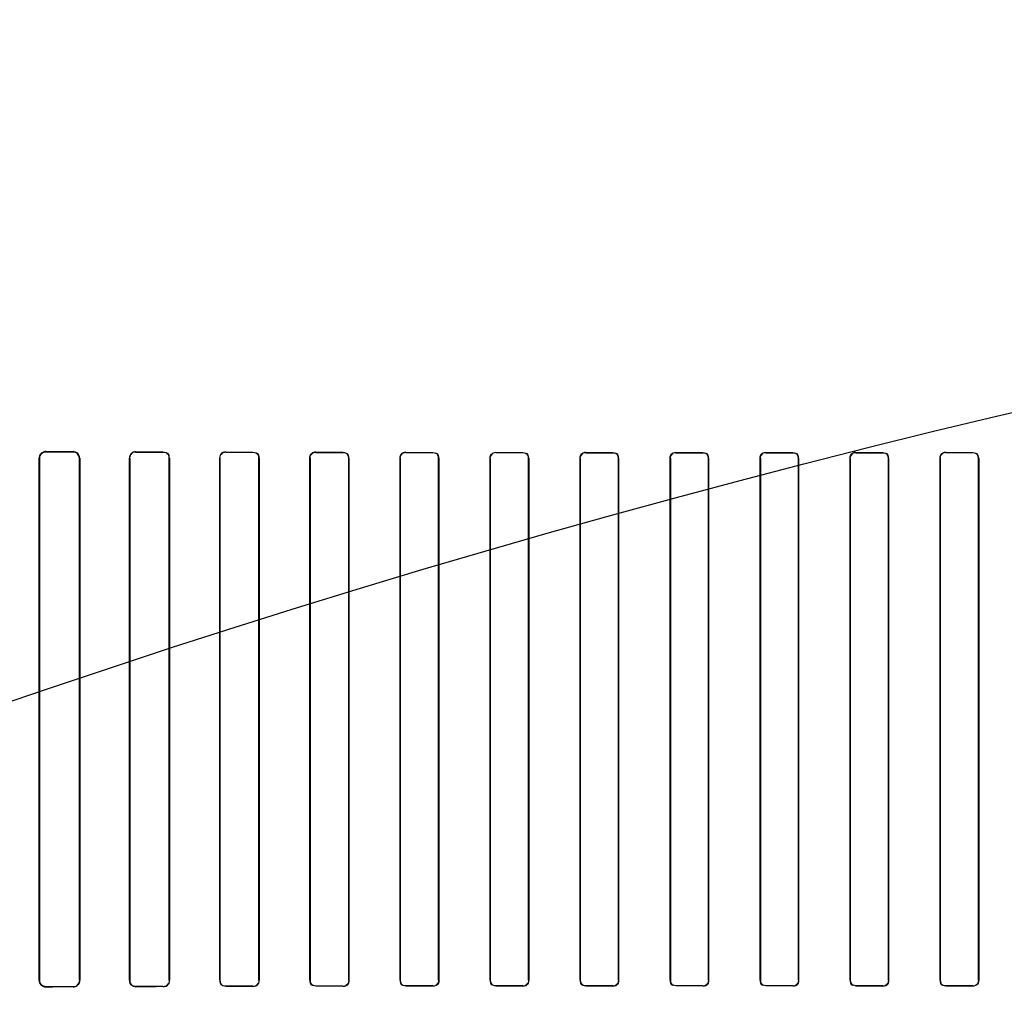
# Model space of a CAD drawing. Header units: millimetres. Extents: x 0 to 297, y 0 to 210.
# Tile 308 of 405: x 240.548 to 240.822, y 157.678 to 157.951. Entities that reach past the tile are written whole.
import ezdxf

# ---------------------------------------------------------------- set-up
doc = ezdxf.new("R2010")
doc.units = ezdxf.units.MM
doc.header["$LTSCALE"] = 16.335
doc.layers.get('0').update_dxf_attribs({"linetype": 'CONTINUOUS'})
for name, color, linetype in [('AXES_REF', 7, 'CONTINUOUS'), ('INTFCLR_1', 7, 'CONTINUOUS'), ('INTFCLR_72935', 7, 'CONTINUOUS')]:
    doc.layers.add(name, color=color, linetype=linetype)

msp = doc.modelspace()

# ---------------------------------------------------------------- linework, layer by layer
at = {"color": 7, "linetype": 'Continuous'}
for radius in [4.84791, 4.8475, 4.81646]:
    msp.add_circle((241.50691, 154.95648), radius, dxfattribs=at)
msp.add_arc((241.50691, 154.95648), 4.8, 278.27713, 261.72287, dxfattribs=at)
at = {"layer": 'AXES_REF', "color": 9, "linetype": 'Continuous'}
msp.add_circle((241.50691, 154.95648), 2.96429, dxfattribs=at)
at = {"layer": 'AXES_REF', "color": 7, "linetype": 'Continuous'}
msp.add_arc((241.50691, 154.95648), 4.91, 113.08261, 66.91739, dxfattribs=at)
at = {"layer": 'AXES_REF', "color": 9, "linetype": 'Continuous'}
msp.add_arc((241.50691, 154.95648), 4.42226, 94.41181, 85.58819, dxfattribs=at)
at = {"layer": 'INTFCLR_1', "color": 6, "linetype": 'Continuous'}
for p, q in [((240.55363, 157.82897), (240.55363, 157.68397)), ((240.55371, 157.82897), (240.55371, 157.68397)), ((240.5648, 157.68397), (240.5648, 157.82897)), ((240.56487, 157.68397), (240.56487, 157.82897)), ((240.57872, 157.82897), (240.57872, 157.68397)), ((240.57878, 157.82897), (240.57878, 157.68397)), ((240.58973, 157.68397), (240.58973, 157.82897)), ((240.58979, 157.68397), (240.58979, 157.82897)), ((240.60378, 157.82897), (240.60378, 157.68397)), ((240.60384, 157.82897), (240.60384, 157.68397)), ((240.61468, 157.68397), (240.61468, 157.82897)), ((240.61474, 157.68397), (240.61474, 157.82897)), ((240.62883, 157.82897), (240.62883, 157.68397)), ((240.62889, 157.82897), (240.62889, 157.68397)), ((240.63963, 157.68397), (240.63963, 157.82897)), ((240.63969, 157.68397), (240.63969, 157.82897)), ((240.65387, 157.82897), (240.65387, 157.68397)), ((240.65393, 157.82897), (240.65393, 157.68397)), ((240.6646, 157.68397), (240.6646, 157.82897)), ((240.66466, 157.68397), (240.66466, 157.82897)), ((240.6789, 157.82897), (240.6789, 157.68397)), ((240.67895, 157.82897), (240.67895, 157.68397)), ((240.68958, 157.68397), (240.68958, 157.82897)), ((240.68963, 157.68397), (240.68963, 157.82897)), ((240.70392, 157.82897), (240.70392, 157.68397)), ((240.70397, 157.82897), (240.70397, 157.68397)), ((240.71457, 157.68397), (240.71457, 157.82897)), ((240.71462, 157.68397), (240.71462, 157.82897)), ((240.72893, 157.82897), (240.72893, 157.68397)), ((240.72898, 157.82897), (240.72898, 157.68397)), ((240.73956, 157.68397), (240.73956, 157.82897)), ((240.73961, 157.68397), (240.73961, 157.82897)), ((240.75393, 157.82897), (240.75393, 157.68397)), ((240.75398, 157.82897), (240.75398, 157.68397)), ((240.76456, 157.68397), (240.76456, 157.82897)), ((240.76461, 157.68397), (240.76461, 157.82897)), ((240.77892, 157.82897), (240.77892, 157.68397)), ((240.77898, 157.82897), (240.77898, 157.68397)), ((240.78957, 157.68397), (240.78957, 157.82897)), ((240.78962, 157.68397), (240.78962, 157.82897)), ((240.80391, 157.82897), (240.80391, 157.68397)), ((240.80396, 157.82897), (240.80396, 157.68397)), ((240.81459, 157.68397), (240.81459, 157.82897)), ((240.81464, 157.68397), (240.81464, 157.82897))]:
    msp.add_line(p, q, dxfattribs=at)
at = {"layer": 'INTFCLR_1', "color": 9, "linetype": 'Continuous'}
for p, q in [((240.55363, 157.82897), (240.55371, 157.82897)), ((240.55552, 157.83078), (240.55552, 157.83085)), ((240.56302, 157.83083), (240.56302, 157.83075)), ((240.5648, 157.82897), (240.56487, 157.82897)), ((240.57872, 157.82897), (240.57878, 157.82897)), ((240.58052, 157.8307), (240.58052, 157.83077)), ((240.58802, 157.83075), (240.58802, 157.83068)), ((240.58973, 157.82897), (240.58979, 157.82897)), ((240.60378, 157.82897), (240.60384, 157.82897)), ((240.60552, 157.83064), (240.60552, 157.83071)), ((240.61302, 157.83069), (240.61302, 157.83063)), ((240.61468, 157.82897), (240.61474, 157.82897)), ((240.62883, 157.82897), (240.62889, 157.82897)), ((240.63052, 157.8306), (240.63052, 157.83066)), ((240.63802, 157.83064), (240.63802, 157.83059)), ((240.63963, 157.82897), (240.63969, 157.82897)), ((240.65387, 157.82897), (240.65393, 157.82897)), ((240.65552, 157.83056), (240.65552, 157.83062)), ((240.66302, 157.83061), (240.66302, 157.83055)), ((240.6646, 157.82897), (240.66466, 157.82897)), ((240.6789, 157.82897), (240.67895, 157.82897)), ((240.68052, 157.83054), (240.68052, 157.83059)), ((240.68802, 157.83058), (240.68802, 157.83053)), ((240.68958, 157.82897), (240.68963, 157.82897)), ((240.70392, 157.82897), (240.70397, 157.82897)), ((240.70552, 157.83052), (240.70552, 157.83057)), ((240.71302, 157.83057), (240.71302, 157.83052)), ((240.71457, 157.82897), (240.71462, 157.82897)), ((240.72893, 157.82897), (240.72898, 157.82897)), ((240.73052, 157.83051), (240.73052, 157.83056)), ((240.73802, 157.83056), (240.73802, 157.83051)), ((240.73956, 157.82897), (240.73961, 157.82897)), ((240.75393, 157.82897), (240.75398, 157.82897)), ((240.75552, 157.83051), (240.75552, 157.83056)), ((240.76302, 157.83056), (240.76302, 157.83051)), ((240.76456, 157.82897), (240.76461, 157.82897)), ((240.77892, 157.82897), (240.77898, 157.82897)), ((240.78052, 157.83052), (240.78052, 157.83057)), ((240.78802, 157.83057), (240.78802, 157.83052)), ((240.78957, 157.82897), (240.78962, 157.82897)), ((240.80391, 157.82897), (240.80396, 157.82897)), ((240.80552, 157.83053), (240.80552, 157.83058)), ((240.81302, 157.83059), (240.81302, 157.83054)), ((240.81459, 157.82897), (240.81464, 157.82897)), ((240.55371, 157.68397), (240.55363, 157.68397)), ((240.56487, 157.68397), (240.5648, 157.68397)), ((240.57878, 157.68397), (240.57872, 157.68397)), ((240.58979, 157.68397), (240.58973, 157.68397)), ((240.60384, 157.68397), (240.60378, 157.68397)), ((240.61474, 157.68397), (240.61468, 157.68397)), ((240.62889, 157.68397), (240.62883, 157.68397)), ((240.63969, 157.68397), (240.63963, 157.68397)), ((240.65393, 157.68397), (240.65387, 157.68397)), ((240.66466, 157.68397), (240.6646, 157.68397)), ((240.67895, 157.68397), (240.6789, 157.68397)), ((240.68963, 157.68397), (240.68958, 157.68397)), ((240.70397, 157.68397), (240.70392, 157.68397)), ((240.71462, 157.68397), (240.71457, 157.68397)), ((240.72898, 157.68397), (240.72893, 157.68397)), ((240.73961, 157.68397), (240.73956, 157.68397)), ((240.75398, 157.68397), (240.75393, 157.68397)), ((240.76461, 157.68397), (240.76456, 157.68397)), ((240.77898, 157.68397), (240.77892, 157.68397)), ((240.78962, 157.68397), (240.78957, 157.68397)), ((240.80396, 157.68397), (240.80391, 157.68397)), ((240.81464, 157.68397), (240.81459, 157.68397)), ((240.55552, 157.68209), (240.55552, 157.68216)), ((240.56302, 157.68219), (240.56302, 157.68212)), ((240.58052, 157.68217), (240.58052, 157.68224)), ((240.58802, 157.68226), (240.58802, 157.68219)), ((240.60552, 157.68224), (240.60552, 157.6823)), ((240.61302, 157.68231), (240.61302, 157.68225)), ((240.63052, 157.68229), (240.63052, 157.68234)), ((240.63802, 157.68236), (240.63802, 157.6823)), ((240.65552, 157.68232), (240.65552, 157.68238)), ((240.66302, 157.68239), (240.66302, 157.68233)), ((240.68052, 157.68235), (240.68052, 157.68241)), ((240.68802, 157.68241), (240.68802, 157.68236)), ((240.70552, 157.68237), (240.70552, 157.68242)), ((240.71302, 157.68243), (240.71302, 157.68237)), ((240.73052, 157.68238), (240.73052, 157.68243)), ((240.73802, 157.68243), (240.73802, 157.68238)), ((240.75552, 157.68238), (240.75552, 157.68243)), ((240.76302, 157.68243), (240.76302, 157.68238)), ((240.78052, 157.68237), (240.78052, 157.68243)), ((240.78802, 157.68242), (240.78802, 157.68237)), ((240.80552, 157.68236), (240.80552, 157.68241)), ((240.81302, 157.68241), (240.81302, 157.68235))]:
    msp.add_line(p, q, dxfattribs=at)
at = {"layer": 'INTFCLR_1', "color": 6, "linetype": 'Continuous'}
for centre, major_axis, start_param, end_param in [((240.74677, 157.83147), (0.26078, 0), -2.394089, -2.352695), ((240.74677, 157.83147), (0.27578, 0), -2.337129, -2.300034), ((240.74677, 157.83147), (0.26078, 0), -2.262072, -2.225293), ((240.74677, 157.83147), (0.27578, 0), -2.217858, -2.184193), ((240.74677, 157.83147), (0.26078, 0), -2.143198, -2.109347), ((240.74677, 157.83147), (0.27578, 0), -2.10853, -2.077154), ((240.74677, 157.83147), (0.26078, 0), -2.032847, -2.000965), ((240.74677, 157.83147), (0.27578, 0), -2.005937, -1.976148), ((240.74677, 157.83147), (0.26078, 0), -1.928279, -1.897747), ((240.74677, 157.83147), (0.27578, 0), -1.908037, -1.879358), ((240.74677, 157.83147), (0.26078, 0), -1.827661, -1.798036), ((240.74677, 157.83147), (0.27578, 0), -1.8134, -1.785477), ((240.74677, 157.83147), (0.26078, 0), -1.729645, -1.700582), ((240.74677, 157.83147), (0.27578, 0), -1.720938, -1.693486), ((240.74677, 157.83147), (0.26078, 0), -1.633151, -1.604356), ((240.74677, 157.83147), (0.27578, 0), -1.629755, -1.60253), ((240.74677, 157.83147), (0.26078, 0), -1.537236, -1.508442), ((240.74677, 157.83147), (0.27578, 0), -1.539062, -1.511838), ((240.74677, 157.83147), (0.26078, 0), -1.441011, -1.411947), ((240.74677, 157.83147), (0.27578, 0), -1.448107, -1.420655), ((240.74677, 157.83147), (0.26078, 0), -1.343557, -1.313932), ((240.74677, 157.83147), (0.27578, 0), -1.356116, -1.328192), ((240.74677, 157.68147), (0.27578, 0), 2.300034, 2.337129), ((240.74677, 157.68147), (0.26078, 0), 2.352695, 2.394089), ((240.74677, 157.68147), (0.27578, 0), 2.184193, 2.217858), ((240.74677, 157.68147), (0.26078, 0), 2.225293, 2.262072), ((240.74677, 157.68147), (0.27578, 0), 2.077154, 2.10853), ((240.74677, 157.68147), (0.26078, 0), 2.109347, 2.143198), ((240.74677, 157.68147), (0.27578, 0), 1.976148, 2.005937), ((240.74677, 157.68147), (0.26078, 0), 2.000965, 2.032847), ((240.74677, 157.68147), (0.27578, 0), 1.879358, 1.908037), ((240.74677, 157.68147), (0.26078, 0), 1.897747, 1.928279), ((240.74677, 157.68147), (0.27578, 0), 1.785477, 1.8134), ((240.74677, 157.68147), (0.26078, 0), 1.798036, 1.827661), ((240.74677, 157.68147), (0.27578, 0), 1.693486, 1.720938), ((240.74677, 157.68147), (0.26078, 0), 1.700582, 1.729645), ((240.74677, 157.68147), (0.27578, 0), 1.60253, 1.629755), ((240.74677, 157.68147), (0.26078, 0), 1.604356, 1.633151), ((240.74677, 157.68147), (0.27578, 0), 1.511838, 1.539062), ((240.74677, 157.68147), (0.26078, 0), 1.508442, 1.537236), ((240.74677, 157.68147), (0.27578, 0), 1.420655, 1.448107), ((240.74677, 157.68147), (0.26078, 0), 1.411947, 1.441011), ((240.74677, 157.68147), (0.27578, 0), 1.328192, 1.356116), ((240.74677, 157.68147), (0.26078, 0), 1.313932, 1.343557)]:
    msp.add_ellipse(centre, major_axis=major_axis, ratio=0.003491, start_param=start_param, end_param=end_param, dxfattribs=at)
for points, knots in [([(240.55552, 157.83085), (240.55503, 157.83085), (240.55402, 157.83044), (240.55363, 157.82944), (240.55363, 157.82897)], [0, 0, 0, 0, 0.511873, 1, 1, 1, 1]), ([(240.55552, 157.83078), (240.55505, 157.83078), (240.55409, 157.83039), (240.55371, 157.82943), (240.55371, 157.82897)], [0, 0, 0, 0, 0.507363, 1, 1, 1, 1]), ([(240.56487, 157.82897), (240.56487, 157.82944), (240.56448, 157.83042), (240.5635, 157.83082), (240.56302, 157.83083)], [0, 0, 0, 0, 0.493955, 1, 1, 1, 1]), ([(240.5648, 157.82897), (240.5648, 157.82943), (240.56442, 157.83037), (240.56347, 157.83075), (240.56302, 157.83075)], [0, 0, 0, 0, 0.502703, 1, 1, 1, 1]), ([(240.58052, 157.83077), (240.58007, 157.83077), (240.57911, 157.8304), (240.57872, 157.82944), (240.57872, 157.82897)], [0, 0, 0, 0, 0.492783, 1, 1, 1, 1]), ([(240.55363, 157.68397), (240.55363, 157.68351), (240.55401, 157.68251), (240.55502, 157.68209), (240.55552, 157.68209)], [0, 0, 0, 0, 0.479865, 1, 1, 1, 1]), ([(240.55371, 157.68397), (240.55371, 157.68352), (240.55409, 157.68255), (240.55505, 157.68216), (240.55552, 157.68216)], [0, 0, 0, 0, 0.493347, 1, 1, 1, 1]), ([(240.56302, 157.68212), (240.5635, 157.68212), (240.56448, 157.68252), (240.56487, 157.68351), (240.56487, 157.68397)], [0, 0, 0, 0, 0.507763, 1, 1, 1, 1]), ([(240.57872, 157.68397), (240.57872, 157.68351), (240.57911, 157.68255), (240.58007, 157.68217), (240.58052, 157.68217)], [0, 0, 0, 0, 0.505818, 1, 1, 1, 1])]:
    msp.add_open_spline(points, degree=3, knots=knots, dxfattribs=at)
for points in [[(240.58052, 157.8307), (240.58, 157.8307), (240.57912, 157.83052), (240.57912, 157.83)], [(240.58973, 157.82897), (240.58973, 157.82942), (240.58964, 157.83022), (240.58919, 157.83022)], [(240.58979, 157.82897), (240.58979, 157.82944), (240.58971, 157.83025), (240.58925, 157.83025)], [(240.60552, 157.83071), (240.60501, 157.83071), (240.60414, 157.83053), (240.60414, 157.83002)], [(240.60552, 157.83064), (240.60503, 157.83065), (240.60419, 157.83048), (240.60419, 157.82999)], [(240.61468, 157.82897), (240.61468, 157.82942), (240.61458, 157.8302), (240.61413, 157.8302)], [(240.61474, 157.82897), (240.61474, 157.82943), (240.61464, 157.83024), (240.61418, 157.83024)], [(240.63052, 157.8306), (240.63, 157.8306), (240.62914, 157.83036), (240.62914, 157.82984)], [(240.63052, 157.83066), (240.63003, 157.83066), (240.62919, 157.8305), (240.62919, 157.83001)], [(240.63963, 157.82897), (240.63963, 157.8295), (240.63938, 157.83035), (240.63885, 157.83035)], [(240.63969, 157.82897), (240.63969, 157.82943), (240.63958, 157.83022), (240.63913, 157.83022)], [(240.65552, 157.83056), (240.65501, 157.83056), (240.65418, 157.83034), (240.65418, 157.82983)], [(240.65552, 157.83062), (240.65505, 157.83062), (240.65424, 157.83048), (240.65424, 157.83)], [(240.6646, 157.82897), (240.6646, 157.8295), (240.66434, 157.83034), (240.66381, 157.83034)], [(240.66466, 157.82897), (240.66466, 157.82943), (240.66454, 157.83021), (240.66409, 157.83021)], [(240.6789, 157.82897), (240.6789, 157.82943), (240.67903, 157.83022), (240.67949, 157.83022)], [(240.68052, 157.83054), (240.68002, 157.83054), (240.67921, 157.83032), (240.67921, 157.82983)], [(240.68958, 157.82897), (240.68958, 157.82949), (240.68931, 157.83033), (240.68879, 157.83033)], [(240.68963, 157.82897), (240.68963, 157.82948), (240.68943, 157.83031), (240.68892, 157.83031)], [(240.70392, 157.82897), (240.70392, 157.82943), (240.70405, 157.83021), (240.70451, 157.83021)], [(240.70552, 157.83052), (240.70503, 157.83052), (240.70423, 157.83031), (240.70423, 157.82982)], [(240.71457, 157.82897), (240.71457, 157.82949), (240.7143, 157.83032), (240.71378, 157.83032)], [(240.71462, 157.82897), (240.71462, 157.82947), (240.71441, 157.8303), (240.71391, 157.8303)], [(240.72893, 157.82897), (240.72893, 157.82943), (240.72906, 157.83021), (240.72952, 157.83021)], [(240.73052, 157.83051), (240.73004, 157.83051), (240.72924, 157.83031), (240.72924, 157.82982)], [(240.73956, 157.82897), (240.73956, 157.82949), (240.73929, 157.83031), (240.73878, 157.83031)], [(240.73961, 157.82897), (240.73961, 157.82947), (240.7394, 157.83029), (240.7389, 157.83029)], [(240.75393, 157.82897), (240.75393, 157.82942), (240.75406, 157.8302), (240.75451, 157.8302)], [(240.75552, 157.83051), (240.75504, 157.83051), (240.75424, 157.83031), (240.75424, 157.82982)], [(240.76456, 157.82897), (240.76456, 157.82949), (240.76429, 157.83032), (240.76377, 157.83032)], [(240.76461, 157.82897), (240.76461, 157.82947), (240.7644, 157.8303), (240.7639, 157.8303)], [(240.77892, 157.82897), (240.77892, 157.82943), (240.77906, 157.83021), (240.77951, 157.83021)], [(240.78052, 157.83052), (240.78003, 157.83052), (240.77923, 157.83031), (240.77923, 157.82982)], [(240.78957, 157.82897), (240.78957, 157.82949), (240.7893, 157.83032), (240.78877, 157.83032)], [(240.78962, 157.82897), (240.78962, 157.82947), (240.78942, 157.8303), (240.78891, 157.8303)], [(240.80391, 157.82897), (240.80391, 157.82943), (240.80403, 157.83021), (240.80449, 157.83021)], [(240.80552, 157.83053), (240.80503, 157.83053), (240.80422, 157.83032), (240.80422, 157.82983)], [(240.81459, 157.82897), (240.81459, 157.8295), (240.81432, 157.83033), (240.81379, 157.83033)], [(240.81464, 157.82897), (240.81464, 157.82942), (240.81453, 157.8302), (240.81407, 157.8302)], [(240.57878, 157.68397), (240.57878, 157.68352), (240.57887, 157.68272), (240.57932, 157.68272)], [(240.60378, 157.68397), (240.60378, 157.68351), (240.60387, 157.6827), (240.60434, 157.6827)], [(240.60384, 157.68397), (240.60384, 157.68352), (240.60394, 157.68274), (240.60439, 157.68274)], [(240.62883, 157.68397), (240.62883, 157.68351), (240.62894, 157.68271), (240.6294, 157.68271)], [(240.62889, 157.68397), (240.62889, 157.68344), (240.62914, 157.68258), (240.62967, 157.68258)], [(240.65387, 157.68397), (240.65387, 157.68352), (240.65398, 157.68273), (240.65444, 157.68273)], [(240.65393, 157.68397), (240.65393, 157.68345), (240.65418, 157.6826), (240.65471, 157.6826)], [(240.66466, 157.68397), (240.66466, 157.68351), (240.66454, 157.68272), (240.66408, 157.68272)], [(240.6789, 157.68397), (240.6789, 157.68352), (240.67902, 157.68274), (240.67947, 157.68274)], [(240.67895, 157.68397), (240.67895, 157.68345), (240.67922, 157.68261), (240.67975, 157.68261)], [(240.68963, 157.68397), (240.68963, 157.68351), (240.68951, 157.68273), (240.68905, 157.68273)], [(240.70392, 157.68397), (240.70392, 157.68347), (240.70413, 157.68264), (240.70463, 157.68264)], [(240.70397, 157.68397), (240.70397, 157.68345), (240.70424, 157.68262), (240.70477, 157.68262)], [(240.71462, 157.68397), (240.71462, 157.68351), (240.71449, 157.68273), (240.71403, 157.68273)], [(240.72893, 157.68397), (240.72893, 157.68347), (240.72914, 157.68265), (240.72964, 157.68265)], [(240.72898, 157.68397), (240.72898, 157.68345), (240.72925, 157.68263), (240.72977, 157.68263)], [(240.73961, 157.68397), (240.73961, 157.68352), (240.73948, 157.68274), (240.73903, 157.68274)], [(240.75393, 157.68397), (240.75393, 157.68347), (240.75414, 157.68265), (240.75464, 157.68265)], [(240.75398, 157.68397), (240.75398, 157.68345), (240.75425, 157.68263), (240.75476, 157.68263)], [(240.76461, 157.68397), (240.76461, 157.68351), (240.76448, 157.68273), (240.76402, 157.68273)], [(240.77892, 157.68397), (240.77892, 157.68347), (240.77913, 157.68264), (240.77963, 157.68264)], [(240.77898, 157.68397), (240.77898, 157.68345), (240.77924, 157.68263), (240.77976, 157.68263)], [(240.78962, 157.68397), (240.78962, 157.68351), (240.78949, 157.68273), (240.78904, 157.68273)], [(240.80391, 157.68397), (240.80391, 157.68347), (240.80412, 157.68263), (240.80462, 157.68263)], [(240.80396, 157.68397), (240.80396, 157.68345), (240.80423, 157.68262), (240.80475, 157.68261)], [(240.81464, 157.68397), (240.81464, 157.68351), (240.81452, 157.68272), (240.81406, 157.68273)], [(240.56302, 157.68219), (240.5635, 157.68219), (240.56433, 157.68229), (240.56433, 157.68277)], [(240.58802, 157.68226), (240.58853, 157.68226), (240.58939, 157.68244), (240.58939, 157.68295)], [(240.58802, 157.68219), (240.58855, 157.68219), (240.58945, 157.68238), (240.58945, 157.68292)], [(240.61302, 157.68231), (240.61356, 157.68231), (240.61443, 157.68256), (240.61443, 157.6831)], [(240.61302, 157.68225), (240.61353, 157.68225), (240.61438, 157.68242), (240.61438, 157.68293)], [(240.63802, 157.68236), (240.63854, 157.68236), (240.63938, 157.68259), (240.63938, 157.68311)], [(240.63802, 157.6823), (240.63851, 157.6823), (240.63933, 157.68245), (240.63933, 157.68293)], [(240.66302, 157.68239), (240.66353, 157.68239), (240.66435, 157.68261), (240.66435, 157.68311)], [(240.68802, 157.68241), (240.68851, 157.68241), (240.68932, 157.68262), (240.68932, 157.68312)], [(240.71302, 157.68243), (240.71351, 157.68243), (240.71431, 157.68263), (240.71431, 157.68312)], [(240.73802, 157.68243), (240.73851, 157.68243), (240.7393, 157.68264), (240.7393, 157.68312)], [(240.76302, 157.68243), (240.76351, 157.68243), (240.7643, 157.68263), (240.7643, 157.68312)], [(240.78802, 157.68242), (240.78851, 157.68242), (240.78931, 157.68263), (240.78931, 157.68312)], [(240.81302, 157.68241), (240.81352, 157.68241), (240.81433, 157.68262), (240.81433, 157.68311)]]:
    msp.add_open_spline(points, degree=3, dxfattribs=at)
at = {"layer": 'INTFCLR_72935', "color": 6, "linetype": 'Continuous'}
for p, q in [((240.55363, 157.68397), (240.55363, 157.82897)), ((240.55371, 157.68397), (240.55371, 157.82897)), ((240.5648, 157.82897), (240.5648, 157.68397)), ((240.56487, 157.82897), (240.56487, 157.68397)), ((240.57872, 157.68397), (240.57872, 157.82897)), ((240.57878, 157.68397), (240.57878, 157.82897)), ((240.58973, 157.82897), (240.58973, 157.68397)), ((240.58979, 157.82897), (240.58979, 157.68397)), ((240.60378, 157.68397), (240.60378, 157.82897)), ((240.60384, 157.68397), (240.60384, 157.82897)), ((240.61468, 157.82897), (240.61468, 157.68397)), ((240.61474, 157.82897), (240.61474, 157.68397)), ((240.62883, 157.68397), (240.62883, 157.82897)), ((240.62889, 157.68397), (240.62889, 157.82897)), ((240.63963, 157.82897), (240.63963, 157.68397)), ((240.63969, 157.82897), (240.63969, 157.68397)), ((240.65387, 157.68397), (240.65387, 157.82897)), ((240.65393, 157.68397), (240.65393, 157.82897)), ((240.6646, 157.82897), (240.6646, 157.68397)), ((240.66466, 157.82897), (240.66466, 157.68397)), ((240.6789, 157.68397), (240.6789, 157.82897)), ((240.67895, 157.68397), (240.67895, 157.82897)), ((240.68958, 157.82897), (240.68958, 157.68397)), ((240.68963, 157.82897), (240.68963, 157.68397)), ((240.70392, 157.68397), (240.70392, 157.82897)), ((240.70397, 157.68397), (240.70397, 157.82897)), ((240.71457, 157.82897), (240.71457, 157.68397)), ((240.71462, 157.82897), (240.71462, 157.68397)), ((240.72893, 157.68397), (240.72893, 157.82897)), ((240.72898, 157.68397), (240.72898, 157.82897)), ((240.73956, 157.82897), (240.73956, 157.68397)), ((240.73961, 157.82897), (240.73961, 157.68397)), ((240.75393, 157.68397), (240.75393, 157.82897)), ((240.75398, 157.68397), (240.75398, 157.82897)), ((240.76456, 157.82897), (240.76456, 157.68397)), ((240.76461, 157.82897), (240.76461, 157.68397)), ((240.77892, 157.68397), (240.77892, 157.82897)), ((240.77898, 157.68397), (240.77898, 157.82897)), ((240.78957, 157.82897), (240.78957, 157.68397)), ((240.78962, 157.82897), (240.78962, 157.68397)), ((240.80391, 157.68397), (240.80391, 157.82897)), ((240.80396, 157.68397), (240.80396, 157.82897)), ((240.81459, 157.82897), (240.81459, 157.68397)), ((240.81464, 157.82897), (240.81464, 157.68397))]:
    msp.add_line(p, q, dxfattribs=at)
at = {"layer": 'INTFCLR_72935', "color": 9, "linetype": 'Continuous'}
for p, q in [((240.55371, 157.82897), (240.55363, 157.82897)), ((240.55552, 157.83085), (240.55552, 157.83078)), ((240.56302, 157.83075), (240.56302, 157.83083)), ((240.56487, 157.82897), (240.5648, 157.82897)), ((240.57878, 157.82897), (240.57872, 157.82897)), ((240.58052, 157.83077), (240.58052, 157.8307)), ((240.58802, 157.83068), (240.58802, 157.83075)), ((240.58979, 157.82897), (240.58973, 157.82897)), ((240.60384, 157.82897), (240.60378, 157.82897)), ((240.60552, 157.83071), (240.60552, 157.83064)), ((240.61302, 157.83063), (240.61302, 157.83069)), ((240.61474, 157.82897), (240.61468, 157.82897)), ((240.62889, 157.82897), (240.62883, 157.82897)), ((240.63052, 157.83066), (240.63052, 157.8306)), ((240.63802, 157.83059), (240.63802, 157.83064)), ((240.63969, 157.82897), (240.63963, 157.82897)), ((240.65393, 157.82897), (240.65387, 157.82897)), ((240.65552, 157.83062), (240.65552, 157.83056)), ((240.66302, 157.83055), (240.66302, 157.83061)), ((240.66466, 157.82897), (240.6646, 157.82897)), ((240.67895, 157.82897), (240.6789, 157.82897)), ((240.68052, 157.83059), (240.68052, 157.83054)), ((240.68802, 157.83053), (240.68802, 157.83058)), ((240.68963, 157.82897), (240.68958, 157.82897)), ((240.70397, 157.82897), (240.70392, 157.82897)), ((240.70552, 157.83057), (240.70552, 157.83052)), ((240.71302, 157.83052), (240.71302, 157.83057)), ((240.71462, 157.82897), (240.71457, 157.82897)), ((240.72898, 157.82897), (240.72893, 157.82897)), ((240.73052, 157.83056), (240.73052, 157.83051)), ((240.73802, 157.83051), (240.73802, 157.83056)), ((240.73961, 157.82897), (240.73956, 157.82897)), ((240.75398, 157.82897), (240.75393, 157.82897)), ((240.75552, 157.83056), (240.75552, 157.83051)), ((240.76302, 157.83051), (240.76302, 157.83056)), ((240.76461, 157.82897), (240.76456, 157.82897)), ((240.77898, 157.82897), (240.77892, 157.82897)), ((240.78052, 157.83057), (240.78052, 157.83052)), ((240.78802, 157.83052), (240.78802, 157.83057)), ((240.78962, 157.82897), (240.78957, 157.82897)), ((240.80396, 157.82897), (240.80391, 157.82897)), ((240.80552, 157.83058), (240.80552, 157.83053)), ((240.81302, 157.83054), (240.81302, 157.83059)), ((240.81464, 157.82897), (240.81459, 157.82897)), ((240.55363, 157.68397), (240.55371, 157.68397)), ((240.5648, 157.68397), (240.56487, 157.68397)), ((240.57872, 157.68397), (240.57878, 157.68397)), ((240.58973, 157.68397), (240.58979, 157.68397)), ((240.60378, 157.68397), (240.60384, 157.68397)), ((240.61468, 157.68397), (240.61474, 157.68397)), ((240.62883, 157.68397), (240.62889, 157.68397)), ((240.63963, 157.68397), (240.63969, 157.68397)), ((240.65387, 157.68397), (240.65393, 157.68397)), ((240.6646, 157.68397), (240.66466, 157.68397)), ((240.6789, 157.68397), (240.67895, 157.68397)), ((240.68958, 157.68397), (240.68963, 157.68397)), ((240.70392, 157.68397), (240.70397, 157.68397)), ((240.71457, 157.68397), (240.71462, 157.68397)), ((240.72893, 157.68397), (240.72898, 157.68397)), ((240.73956, 157.68397), (240.73961, 157.68397)), ((240.75393, 157.68397), (240.75398, 157.68397)), ((240.76456, 157.68397), (240.76461, 157.68397)), ((240.77892, 157.68397), (240.77898, 157.68397)), ((240.78957, 157.68397), (240.78962, 157.68397)), ((240.80391, 157.68397), (240.80396, 157.68397)), ((240.81459, 157.68397), (240.81464, 157.68397)), ((240.55552, 157.68216), (240.55552, 157.68209)), ((240.56302, 157.68212), (240.56302, 157.68219)), ((240.58052, 157.68224), (240.58052, 157.68217)), ((240.58802, 157.68219), (240.58802, 157.68226)), ((240.60552, 157.6823), (240.60552, 157.68224)), ((240.61302, 157.68225), (240.61302, 157.68231)), ((240.63052, 157.68234), (240.63052, 157.68229)), ((240.63802, 157.6823), (240.63802, 157.68236)), ((240.65552, 157.68238), (240.65552, 157.68232)), ((240.66302, 157.68233), (240.66302, 157.68239)), ((240.68052, 157.68241), (240.68052, 157.68235)), ((240.68802, 157.68236), (240.68802, 157.68241)), ((240.70552, 157.68242), (240.70552, 157.68237)), ((240.71302, 157.68237), (240.71302, 157.68243)), ((240.73052, 157.68243), (240.73052, 157.68238)), ((240.73802, 157.68238), (240.73802, 157.68243)), ((240.75552, 157.68243), (240.75552, 157.68238)), ((240.76302, 157.68238), (240.76302, 157.68243)), ((240.78052, 157.68243), (240.78052, 157.68237)), ((240.78802, 157.68237), (240.78802, 157.68242)), ((240.80552, 157.68241), (240.80552, 157.68236)), ((240.81302, 157.68235), (240.81302, 157.68241))]:
    msp.add_line(p, q, dxfattribs=at)
at = {"layer": 'INTFCLR_72935', "color": 7, "linetype": 'Continuous'}
msp.add_line((240.5549, 157.68219), (240.55552, 157.68209), dxfattribs=at)
at = {"layer": 'INTFCLR_72935', "color": 6, "linetype": 'Continuous'}
for centre, major_axis, start_param, end_param in [((240.74677, 157.83147), (0.26078, 0), -2.394089, -2.352695), ((240.74677, 157.83147), (0.27578, 0), -2.337129, -2.300034), ((240.74677, 157.83147), (0.26078, 0), -2.262072, -2.225293), ((240.74677, 157.83147), (0.27578, 0), -2.217858, -2.184193), ((240.74677, 157.83147), (0.26078, 0), -2.143198, -2.109347), ((240.74677, 157.83147), (0.27578, 0), -2.10853, -2.077154), ((240.74677, 157.83147), (0.26078, 0), -2.032847, -2.000965), ((240.74677, 157.83147), (0.27578, 0), -2.005937, -1.976148), ((240.74677, 157.83147), (0.26078, 0), -1.928279, -1.897747), ((240.74677, 157.83147), (0.27578, 0), -1.908037, -1.879358), ((240.74677, 157.83147), (0.26078, 0), -1.827661, -1.798036), ((240.74677, 157.83147), (0.27578, 0), -1.8134, -1.785477), ((240.74677, 157.83147), (0.26078, 0), -1.729645, -1.700582), ((240.74677, 157.83147), (0.27578, 0), -1.720938, -1.693486), ((240.74677, 157.83147), (0.26078, 0), -1.633151, -1.604356), ((240.74677, 157.83147), (0.27578, 0), -1.629755, -1.60253), ((240.74677, 157.83147), (0.26078, 0), -1.537236, -1.508442), ((240.74677, 157.83147), (0.27578, 0), -1.539062, -1.511838), ((240.74677, 157.83147), (0.26078, 0), -1.441011, -1.411947), ((240.74677, 157.83147), (0.27578, 0), -1.448107, -1.420655), ((240.74677, 157.83147), (0.26078, 0), -1.343557, -1.313932), ((240.74677, 157.83147), (0.27578, 0), -1.356116, -1.328192), ((240.74677, 157.68147), (0.27578, 0), 2.300034, 2.337129), ((240.74677, 157.68147), (0.26078, 0), 2.352695, 2.394089), ((240.74677, 157.68147), (0.27578, 0), 2.184193, 2.217858), ((240.74677, 157.68147), (0.26078, 0), 2.225293, 2.262072), ((240.74677, 157.68147), (0.27578, 0), 2.077154, 2.10853), ((240.74677, 157.68147), (0.26078, 0), 2.109347, 2.143198), ((240.74677, 157.68147), (0.27578, 0), 1.976148, 2.005937), ((240.74677, 157.68147), (0.26078, 0), 2.000965, 2.032847), ((240.74677, 157.68147), (0.27578, 0), 1.879358, 1.908037), ((240.74677, 157.68147), (0.26078, 0), 1.897747, 1.928279), ((240.74677, 157.68147), (0.27578, 0), 1.785477, 1.8134), ((240.74677, 157.68147), (0.26078, 0), 1.798036, 1.827661), ((240.74677, 157.68147), (0.27578, 0), 1.693486, 1.720938), ((240.74677, 157.68147), (0.26078, 0), 1.700582, 1.729645), ((240.74677, 157.68147), (0.27578, 0), 1.60253, 1.629755), ((240.74677, 157.68147), (0.26078, 0), 1.604356, 1.633151), ((240.74677, 157.68147), (0.27578, 0), 1.511838, 1.539062), ((240.74677, 157.68147), (0.26078, 0), 1.508442, 1.537236), ((240.74677, 157.68147), (0.27578, 0), 1.420655, 1.448107), ((240.74677, 157.68147), (0.26078, 0), 1.411947, 1.441011), ((240.74677, 157.68147), (0.27578, 0), 1.328192, 1.356116), ((240.74677, 157.68147), (0.26078, 0), 1.313932, 1.343557)]:
    msp.add_ellipse(centre, major_axis=major_axis, ratio=0.003491, start_param=start_param, end_param=end_param, dxfattribs=at)
for points, knots in [([(240.55363, 157.82897), (240.55363, 157.82943), (240.55401, 157.83043), (240.55502, 157.83085), (240.55552, 157.83085)], [0, 0, 0, 0, 0.479865, 1, 1, 1, 1]), ([(240.55371, 157.82897), (240.55371, 157.82943), (240.55409, 157.83039), (240.55506, 157.83078), (240.55552, 157.83078)], [0, 0, 0, 0, 0.497304, 1, 1, 1, 1]), ([(240.56487, 157.82897), (240.56487, 157.82944), (240.56448, 157.83042), (240.5635, 157.83082), (240.56302, 157.83083)], [0, 0, 0, 0, 0.495699, 1, 1, 1, 1]), ([(240.58052, 157.83077), (240.58006, 157.83077), (240.5791, 157.83039), (240.57872, 157.82943), (240.57872, 157.82897)], [0, 0, 0, 0, 0.499305, 1, 1, 1, 1]), ([(240.55552, 157.68216), (240.55505, 157.68216), (240.55408, 157.68256), (240.55371, 157.68352), (240.55371, 157.68397)], [0, 0, 0, 0, 0.511057, 1, 1, 1, 1]), ([(240.56302, 157.68212), (240.5635, 157.68212), (240.56449, 157.68253), (240.56487, 157.68351), (240.56487, 157.68397)], [0, 0, 0, 0, 0.512282, 1, 1, 1, 1])]:
    msp.add_open_spline(points, degree=3, knots=knots, dxfattribs=at)
for points in [[(240.56302, 157.83075), (240.56348, 157.83075), (240.56429, 157.83068), (240.56429, 157.83022)], [(240.57878, 157.82897), (240.57878, 157.82943), (240.57887, 157.83023), (240.57933, 157.83023)], [(240.58802, 157.83068), (240.58854, 157.83068), (240.5894, 157.8305), (240.5894, 157.82998)], [(240.58979, 157.82897), (240.58979, 157.82944), (240.58971, 157.83026), (240.58924, 157.83026)], [(240.60384, 157.82897), (240.60384, 157.82943), (240.60395, 157.83022), (240.6044, 157.83022)], [(240.60552, 157.83071), (240.605, 157.83071), (240.60412, 157.83052), (240.60412, 157.83)], [(240.61302, 157.83063), (240.61356, 157.83063), (240.61444, 157.83037), (240.61444, 157.82983)], [(240.61474, 157.82897), (240.61474, 157.82944), (240.61463, 157.83025), (240.61417, 157.83025)], [(240.62883, 157.82897), (240.62883, 157.82943), (240.62894, 157.83023), (240.6294, 157.83023)], [(240.62889, 157.82897), (240.62889, 157.82942), (240.629, 157.8302), (240.62945, 157.8302)], [(240.63802, 157.83059), (240.63854, 157.83059), (240.63939, 157.83035), (240.63939, 157.82983)], [(240.63969, 157.82897), (240.63969, 157.82943), (240.63958, 157.83023), (240.63912, 157.83023)], [(240.65387, 157.82897), (240.65387, 157.82943), (240.65398, 157.83022), (240.65444, 157.83021)], [(240.65393, 157.82897), (240.65393, 157.8295), (240.65419, 157.83035), (240.65472, 157.83035)], [(240.66302, 157.83055), (240.66353, 157.83055), (240.66435, 157.83033), (240.66435, 157.82983)], [(240.66466, 157.82897), (240.66466, 157.82943), (240.66454, 157.83022), (240.66408, 157.83022)], [(240.6789, 157.82897), (240.6789, 157.82942), (240.67902, 157.8302), (240.67947, 157.8302)], [(240.67895, 157.82897), (240.67895, 157.8295), (240.67922, 157.83033), (240.67975, 157.83033)], [(240.68802, 157.83053), (240.68852, 157.83053), (240.68933, 157.83032), (240.68933, 157.82982)], [(240.68963, 157.82897), (240.68963, 157.82943), (240.68951, 157.83021), (240.68905, 157.83021)], [(240.70397, 157.82897), (240.70397, 157.82949), (240.70424, 157.83032), (240.70477, 157.83032)], [(240.70552, 157.83057), (240.70501, 157.83057), (240.70418, 157.83035), (240.70418, 157.82984)], [(240.71302, 157.83052), (240.71351, 157.83052), (240.71432, 157.8303), (240.71432, 157.82981)], [(240.71462, 157.82897), (240.71462, 157.82943), (240.71449, 157.83021), (240.71403, 157.83021)], [(240.72898, 157.82897), (240.72898, 157.82949), (240.72925, 157.83032), (240.72977, 157.83032)], [(240.73052, 157.83056), (240.73001, 157.83056), (240.72919, 157.83034), (240.72919, 157.82984)], [(240.73802, 157.83051), (240.73851, 157.83051), (240.73931, 157.8303), (240.73931, 157.82981)], [(240.73961, 157.82897), (240.73961, 157.82942), (240.73948, 157.8302), (240.73903, 157.8302)], [(240.75398, 157.82897), (240.75398, 157.82949), (240.75425, 157.83031), (240.75476, 157.83031)], [(240.75552, 157.83056), (240.75502, 157.83056), (240.75419, 157.83035), (240.75419, 157.82984)], [(240.76302, 157.83051), (240.76351, 157.83051), (240.76431, 157.8303), (240.76431, 157.82981)], [(240.76461, 157.82897), (240.76461, 157.82943), (240.76448, 157.83021), (240.76402, 157.83021)], [(240.77898, 157.82897), (240.77898, 157.82949), (240.77924, 157.83032), (240.77976, 157.83032)], [(240.78052, 157.83057), (240.78001, 157.83057), (240.77918, 157.83035), (240.77918, 157.82984)], [(240.78802, 157.83052), (240.78851, 157.83052), (240.78932, 157.83031), (240.78932, 157.82982)], [(240.78962, 157.82897), (240.78962, 157.82943), (240.78949, 157.83021), (240.78904, 157.83021)], [(240.80396, 157.82897), (240.80396, 157.82949), (240.80423, 157.83033), (240.80475, 157.83033)], [(240.80552, 157.83058), (240.80501, 157.83058), (240.80417, 157.83036), (240.80417, 157.82985)], [(240.81302, 157.83054), (240.81352, 157.83054), (240.81434, 157.83032), (240.81434, 157.82982)], [(240.81464, 157.82897), (240.81464, 157.82943), (240.81452, 157.83022), (240.81406, 157.83022)], [(240.5648, 157.68397), (240.5648, 157.68351), (240.56473, 157.6827), (240.56427, 157.6827)], [(240.57872, 157.68397), (240.57872, 157.6835), (240.5788, 157.68267), (240.57927, 157.68267)], [(240.58973, 157.68397), (240.58973, 157.68352), (240.58964, 157.68272), (240.58918, 157.68272)], [(240.60378, 157.68397), (240.60378, 157.6835), (240.60388, 157.68269), (240.60435, 157.68269)], [(240.61468, 157.68397), (240.61468, 157.68352), (240.61457, 157.68273), (240.61412, 157.68273)], [(240.62883, 157.68397), (240.62883, 157.68351), (240.62895, 157.6827), (240.62941, 157.6827)], [(240.63963, 157.68397), (240.63963, 157.68344), (240.63938, 157.68258), (240.63884, 157.68258)], [(240.63969, 157.68397), (240.63969, 157.68351), (240.63958, 157.68272), (240.63913, 157.68272)], [(240.65387, 157.68397), (240.65387, 157.68351), (240.65399, 157.68271), (240.65445, 157.68271)], [(240.6646, 157.68397), (240.6646, 157.68344), (240.66434, 157.6826), (240.66381, 157.6826)], [(240.66466, 157.68397), (240.66466, 157.68352), (240.66454, 157.68273), (240.66409, 157.68273)], [(240.6789, 157.68397), (240.6789, 157.68351), (240.67903, 157.68272), (240.67949, 157.68273)], [(240.68958, 157.68397), (240.68958, 157.68345), (240.68931, 157.68262), (240.68879, 157.68261)], [(240.70392, 157.68397), (240.70392, 157.68351), (240.70405, 157.68273), (240.70451, 157.68273)], [(240.71457, 157.68397), (240.71457, 157.68345), (240.7143, 157.68263), (240.71378, 157.68263)], [(240.72893, 157.68397), (240.72893, 157.68351), (240.72906, 157.68273), (240.72952, 157.68273)], [(240.73956, 157.68397), (240.73956, 157.68345), (240.73929, 157.68263), (240.73878, 157.68263)], [(240.75393, 157.68397), (240.75393, 157.68352), (240.75406, 157.68274), (240.75451, 157.68274)], [(240.76456, 157.68397), (240.76456, 157.68345), (240.76429, 157.68263), (240.76377, 157.68263)], [(240.77892, 157.68397), (240.77892, 157.68351), (240.77906, 157.68273), (240.77951, 157.68273)], [(240.78957, 157.68397), (240.78957, 157.68345), (240.7893, 157.68262), (240.78877, 157.68262)], [(240.80391, 157.68397), (240.80391, 157.68351), (240.80403, 157.68273), (240.80449, 157.68273)], [(240.81459, 157.68397), (240.81459, 157.68345), (240.81432, 157.68261), (240.81379, 157.68261)], [(240.81464, 157.68397), (240.81464, 157.68352), (240.81453, 157.68274), (240.81407, 157.68274)], [(240.58052, 157.68224), (240.57999, 157.68224), (240.57911, 157.68243), (240.57911, 157.68296)], [(240.58802, 157.68219), (240.58856, 157.68219), (240.58946, 157.6824), (240.58946, 157.68294)], [(240.60552, 157.6823), (240.60503, 157.6823), (240.60419, 157.68246), (240.60419, 157.68295)], [(240.61302, 157.68225), (240.61353, 157.68225), (240.61439, 157.68243), (240.61439, 157.68294)], [(240.63052, 157.68234), (240.62999, 157.68234), (240.62913, 157.68259), (240.62913, 157.68312)], [(240.65552, 157.68238), (240.65501, 157.68238), (240.65418, 157.68261), (240.65418, 157.68312)], [(240.68052, 157.68241), (240.68002, 157.68241), (240.6792, 157.68262), (240.6792, 157.68312)], [(240.68802, 157.68236), (240.68853, 157.68236), (240.68937, 157.68258), (240.68937, 157.68309)], [(240.70552, 157.68242), (240.70503, 157.68242), (240.70422, 157.68263), (240.70422, 157.68313)], [(240.71302, 157.68237), (240.71353, 157.68237), (240.71436, 157.68259), (240.71436, 157.6831)], [(240.73052, 157.68243), (240.73003, 157.68243), (240.72923, 157.68264), (240.72923, 157.68313)], [(240.73802, 157.68238), (240.73852, 157.68238), (240.73935, 157.68259), (240.73935, 157.6831)], [(240.75552, 157.68243), (240.75503, 157.68243), (240.75424, 157.68264), (240.75424, 157.68313)], [(240.76302, 157.68238), (240.76353, 157.68238), (240.76436, 157.6826), (240.76436, 157.68311)], [(240.78052, 157.68243), (240.78003, 157.68243), (240.77923, 157.68264), (240.77923, 157.68313)], [(240.78802, 157.68237), (240.78853, 157.68237), (240.78936, 157.68259), (240.78936, 157.6831)], [(240.80552, 157.68241), (240.80503, 157.68241), (240.80421, 157.68263), (240.80421, 157.68312)]]:
    msp.add_open_spline(points, degree=3, dxfattribs=at)
at = {"layer": 'INTFCLR_72935', "color": 7, "linetype": 'Continuous'}
msp.add_open_spline([(240.55552, 157.68209), (240.55503, 157.68209), (240.55402, 157.6825), (240.55363, 157.6835), (240.55363, 157.68397)], degree=3, knots=[0, 0, 0, 0, 0.511873, 1, 1, 1, 1], dxfattribs=at)
msp.add_open_spline([(240.55363, 157.68397), (240.55363, 157.68344), (240.5538, 157.68271), (240.5543, 157.68254)], degree=3, dxfattribs=at)

doc.saveas('drawing.dxf')
